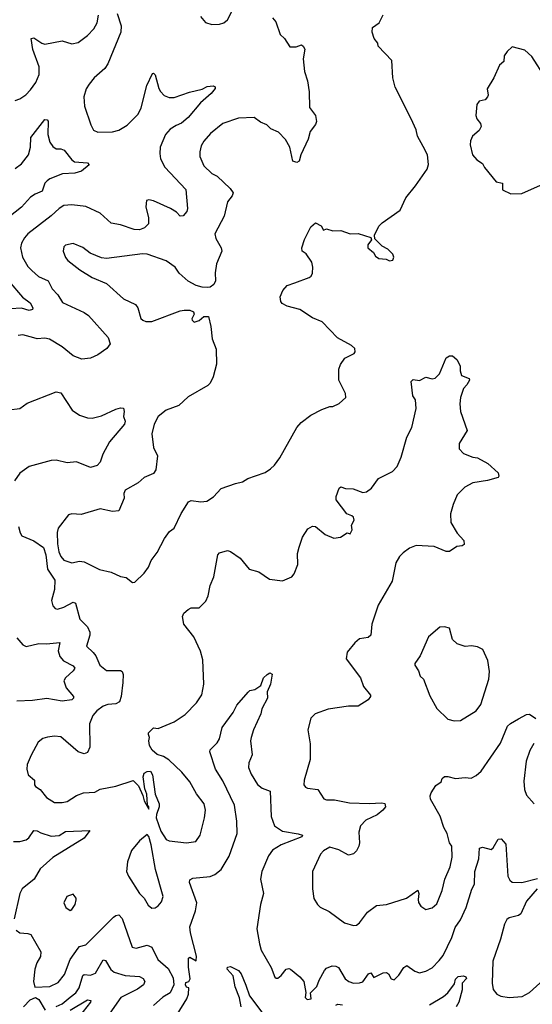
# Model space of a CAD drawing. Extents: x 1771496 to 1971148, y 471553 to 643630.
# Tile 267 of 656: x 1789124 to 1792382, y 628011 to 634264. Entities that reach past the tile are written whole.
import ezdxf

# ---------------------------------------------------------------- set-up
doc = ezdxf.new("R2010")
doc.units = 0

msp = doc.modelspace()

# ---------------------------------------------------------------- linework, layer by layer
at = {"layer": '0CON10XD'}
for points in [[(1789095, 633750.8), (1789125, 633760.8), (1789162.8, 633787.2), (1789192, 633818), (1789226.9, 633865), (1789246.9, 633915), (1789248.1, 633965), (1789207.5, 634075), (1789197.5, 634145), (1789215, 634148), (1789265, 634114.3), (1789285, 634109.4), (1789395, 634130.8), (1789455, 634111.2), (1789495, 634118.8), (1789555.4, 634164.6), (1789595, 634206), (1789615.8, 634245), (1789625, 634292.5)], [(1790730, 634275), (1790751.2, 634251.2), (1790780.3, 634170.3), (1790806.7, 634145), (1790841.7, 634091.7), (1790882, 634092), (1790915, 634103.3), (1790926.4, 634096.4), (1790936.4, 634076.4), (1790926.2, 634015), (1790934, 633935), (1790953.8, 633875), (1790963.9, 633806.1), (1790966.4, 633706.4), (1791003.8, 633655), (1791011.7, 633618.3), (1791005, 633597.5), (1790971.2, 633555), (1790958, 633505), (1790910.8, 633405), (1790900, 633365), (1790885, 633356.7), (1790860, 633365), (1790842, 633455), (1790813, 633503), (1790769.7, 633549.7), (1790721.3, 633571.3), (1790695.8, 633595.8), (1790655, 633613.8), (1790615, 633643.8), (1790515, 633638.6), (1790415, 633605.8), (1790337.8, 633542.2), (1790295, 633492), (1790278, 633462), (1790268.6, 633425), (1790269.2, 633395), (1790294.2, 633335), (1790345, 633287.5), (1790379.5, 633269.5), (1790462.2, 633192.2), (1790480.6, 633165), (1790475.5, 633144.5), (1790445, 633106.7), (1790423.3, 633016.7), (1790364.4, 632905), (1790370.8, 632875), (1790405.7, 632815), (1790410, 632795), (1790375.5, 632714.5), (1790365.7, 632655.7), (1790368, 632605), (1790357.7, 632582.3), (1790335, 632566.2), (1790317.5, 632562.5), (1790285, 632564.4), (1790245, 632576.5), (1790195, 632604.4), (1790137.1, 632655), (1790112.1, 632692.1), (1790055, 632732), (1789934.5, 632774.5), (1789905, 632777.8), (1789675, 632747.5), (1789645, 632752), (1789571.7, 632781.7), (1789525, 632818), (1789465, 632843.3), (1789415, 632832.5), (1789405, 632822.5), (1789400, 632795), (1789415, 632753.3), (1789430, 632735), (1789506.7, 632675), (1789585, 632626.2), (1789675, 632589.2), (1789785, 632491.9), (1789861.2, 632455), (1789875.6, 632435), (1789895, 632366.7), (1789906.7, 632355), (1789926.7, 632346.7), (1789965, 632346.7), (1790144.4, 632414.4), (1790168.8, 632418.8), (1790205, 632420), (1790229.3, 632409.3), (1790232.5, 632395), (1790217.5, 632365), (1790220, 632355), (1790233.6, 632343.6), (1790265, 632353.8), (1790295, 632380), (1790325, 632380), (1790340, 632315), (1790348.3, 632238.3), (1790372.1, 632172.1), (1790374.1, 632075.9), (1790354.2, 631995), (1790335, 631956.2), (1790319.3, 631940.7), (1790195, 631870), (1790135, 631814.2), (1790055, 631784.2), (1790004.3, 631745), (1789978.6, 631695), (1789964.3, 631635), (1789975, 631547.5), (1789999.4, 631495), (1789990, 631405), (1789975, 631382.5), (1789915, 631357.1), (1789877.2, 631322.8), (1789795, 631276.7), (1789786.2, 631255), (1789788, 631225), (1789754, 631146), (1789715, 631141.4), (1789635, 631156.7), (1789515, 631122), (1789455.9, 631125.9), (1789435, 631120), (1789368.1, 631035), (1789361.7, 631008.3), (1789364, 630935), (1789373.9, 630885), (1789386.2, 630855), (1789405, 630831.9), (1789455, 630814.3), (1789505, 630825.7), (1789535, 630820.6), (1789632.2, 630772.2), (1789706.4, 630756.4), (1789765, 630728.8), (1789801.7, 630721.7), (1789840.5, 630690.5), (1789855, 630691.2), (1789915, 630750), (1789943.2, 630786.8), (1789960.7, 630829.3), (1789998.6, 630881.4), (1790045, 630970), (1790077, 631013), (1790106, 631035), (1790150.9, 631129.1), (1790197.2, 631202.8), (1790215, 631210), (1790275, 631201.2), (1790312.8, 631207.2), (1790355, 631234.2), (1790405, 631286.9), (1790495, 631319.2), (1790540.9, 631329.1), (1790575, 631350), (1790622.7, 631367.3), (1790685, 631389.2), (1790719.3, 631410.7), (1790744.6, 631435.4), (1790778.1, 631481.9), (1790886.4, 631675), (1790913.1, 631706.9), (1790975, 631752.5), (1791045, 631788), (1791095, 631806.7), (1791115, 631807.5), (1791155, 631827.5), (1791197.5, 631865), (1791195, 631890), (1791152.9, 631975), (1791152.5, 632045), (1791163.1, 632075), (1791190, 632115), (1791250, 632145), (1791256.7, 632155), (1791253.3, 632175), (1791232.5, 632195), (1791144.5, 632244.5), (1791045.7, 632345.7), (1790985, 632370), (1790905, 632422.9), (1790825, 632445.8), (1790791.7, 632461.7), (1790784, 632475), (1790780.6, 632505), (1790795.7, 632545), (1790825, 632576), (1790873.6, 632593.6), (1790964.2, 632625.8), (1790976.2, 632635), (1790985.8, 632654.2), (1790987.7, 632692.3), (1790980, 632725), (1790945, 632776.7), (1790920, 632795), (1790917.1, 632815), (1790935, 632868), (1790975, 632949.2), (1791005, 632973.3), (1791040, 632955), (1791055, 632927.5), (1791075, 632936.2), (1791115, 632923.8), (1791165, 632926.2), (1791225, 632904), (1791275, 632906.2), (1791355, 632880), (1791360, 632865), (1791337.5, 632835), (1791337.5, 632815), (1791372.5, 632785), (1791385, 632762.5), (1791407, 632747), (1791453, 632743), (1791475, 632733.3), (1791495, 632737.5), (1791501.2, 632755), (1791495.8, 632775.8), (1791465, 632806.2), (1791427.5, 632825), (1791381.7, 632871.7), (1791380, 632895), (1791407.3, 632952.7), (1791428, 632975), (1791542, 633055), (1791577.7, 633132.3), (1791640.5, 633209.5), (1791713.3, 633315), (1791723.3, 633345), (1791716.4, 633406.4), (1791688.3, 633458.3), (1791653.3, 633525), (1791643.3, 633565), (1791613.3, 633635), (1791510, 633835), (1791496.7, 633895), (1791490, 634005), (1791402.5, 634095), (1791400, 634115), (1791376.2, 634145), (1791364.2, 634184.2), (1791366, 634215), (1791408.8, 634245), (1791433.8, 634295)], [(1789743, 634303), (1789768.8, 634225), (1789766, 634185), (1789685, 633984.2), (1789664.5, 633955), (1789598.1, 633895), (1789565, 633855.6), (1789546.2, 633825), (1789530.8, 633775)], [(1790274, 634285), (1790305, 634246.2), (1790345, 634234), (1790393.6, 634236.4), (1790422.5, 634245), (1790445, 634262.5), (1790483.6, 634336.4)], [(1792466.2, 633895), (1792379.8, 634029.8), (1792335, 634070), (1792255, 634091.2), (1792221.7, 634061.7), (1792203.3, 634035), (1792200.7, 633999.3), (1792173.9, 633976.1), (1792138, 633895), (1792096, 633825), (1792101.2, 633785), (1792096.7, 633775), (1792082.5, 633755), (1792045, 633746), (1792028.8, 633725), (1792023.3, 633655), (1792028.8, 633635), (1792053.3, 633605), (1792057.5, 633585), (1792045, 633560), (1792002.5, 633525), (1791990, 633495), (1791988.3, 633468.3), (1792002.5, 633405), (1792030, 633375), (1792065, 633350), (1792077.5, 633325), (1792152.5, 633235), (1792192.5, 633225), (1792193.8, 633183.8), (1792245, 633157.5), (1792315, 633160), (1792435, 633212.5)], [(1789530.8, 633775), (1789535.6, 633715), (1789575.6, 633595.6), (1789593.3, 633563.3), (1789620.3, 633550.3), (1789715, 633552.7), (1789755, 633562.7), (1789806.5, 633593.5), (1789876.5, 633665), (1789897.1, 633705), (1789933.2, 633846.8), (1789968.3, 633921.7), (1789975, 633923.8), (1789985, 633913.3), (1790007.8, 633827.8), (1790018.6, 633808.6), (1790042.8, 633782.8), (1790075, 633770), (1790105, 633770.4), (1790203.5, 633803.5), (1790285, 633822.5), (1790315, 633840), (1790353.8, 633843.8), (1790366.7, 633836.7), (1790366.7, 633826.7), (1790342, 633795), (1790273.7, 633736.3), (1790195, 633643.1), (1790152.4, 633607.6), (1790118.5, 633591.5), (1790081.2, 633568.8), (1790050.9, 633535), (1790017.1, 633455), (1790013.9, 633413.9), (1790019.8, 633379.8), (1790046.7, 633326.7), (1790180.6, 633185), (1790191.2, 633065), (1790186.2, 633045), (1790162.3, 633017.7), (1790145, 633016.7), (1790121.7, 633041.7), (1790083.3, 633065), (1789975, 633113.3), (1789945, 633120), (1789930, 633115), (1789926.7, 633075), (1789943.8, 633005), (1789942.3, 632967.7), (1789917.8, 632942.2), (1789885, 632929.6), (1789852.6, 632932.6), (1789765, 632960.9), (1789705, 632971.9), (1789636, 633035), (1789545, 633078.6), (1789455, 633088.5), (1789405, 633083.3), (1789374.3, 633065), (1789325, 633018.1), (1789176.9, 632905), (1789155, 632878.6), (1789136.4, 632845), (1789130, 632815), (1789142.2, 632755), (1789176.2, 632696.2), (1789200.3, 632670.3), (1789244.1, 632634.1), (1789305.3, 632605.3), (1789330, 632555), (1789365.9, 632515.9), (1789397.2, 632467.2), (1789535, 632404.4), (1789561.4, 632385), (1789685.6, 632245.6), (1789700, 632205), (1789678.6, 632175), (1789621.4, 632135), (1789575, 632113.9), (1789518.3, 632108.3), (1789465, 632130), (1789395, 632185.8), (1789313.8, 632235), (1789285, 632240.5), (1789235, 632238.2), (1789214.6, 632244.6), (1789145, 632263.1), (1789115, 632258.6)], [(1789095, 633320), (1789135, 633349.1), (1789180.5, 633405), (1789193.1, 633455), (1789194.3, 633515.7), (1789285, 633630), (1789298.8, 633628.8), (1789305, 633620), (1789302.5, 633535), (1789316.4, 633486.4), (1789335, 633458), (1789355, 633444.3), (1789385, 633444.3), (1789406.1, 633436.1), (1789454.6, 633374.6), (1789472.3, 633362.3), (1789555, 633355.6), (1789565, 633342.5)], [(1789565, 633342.5), (1789517.6, 633302.4), (1789475, 633290), (1789395.5, 633284.5), (1789315, 633252.5), (1789299.1, 633240.9), (1789284.2, 633225), (1789268, 633175), (1789223.2, 633156.8), (1789193.7, 633136.3), (1789135, 633074.4), (1789055, 633010)], [(1789055, 632603.3), (1789142.5, 632502.5), (1789191.1, 632465), (1789207.1, 632435), (1789205.6, 632424.4), (1789185, 632417.8), (1789135, 632432.2), (1789065, 632427.3)], [(1789117.5, 631045), (1789126.2, 631005), (1789137.3, 630987.3), (1789215, 630954.5), (1789275, 630911.5), (1789291.3, 630865), (1789301.4, 630775), (1789346.9, 630705), (1789344.4, 630645), (1789325.8, 630575.8), (1789335, 630542.5), (1789350, 630525), (1789365, 630521.4), (1789405, 630533.3), (1789465, 630565.6), (1789479.4, 630559.4), (1789506.6, 630456.6), (1789555, 630408.6), (1789570, 630375), (1789570, 630355), (1789549.4, 630285), (1789591.1, 630245), (1789607.3, 630225), (1789633.9, 630163.9), (1789675, 630131.9), (1789765, 630131.1), (1789775.5, 630125), (1789781.5, 630105), (1789779.5, 630055), (1789770, 629965), (1789757.9, 629932.1), (1789735, 629918.9), (1789685, 629915.8), (1789655.5, 629904.5), (1789615, 629874.3), (1789589.2, 629845), (1789568.7, 629791.3), (1789570.6, 629645), (1789555, 629610.8), (1789535, 629601.4), (1789495, 629614.3), (1789385, 629710), (1789345.6, 629714.4), (1789301.3, 629708.7), (1789271.7, 629698.3), (1789242.5, 629675), (1789196.6, 629593.4), (1789171.4, 629535), (1789168.6, 629505), (1789179.1, 629469.1), (1789217.5, 629435), (1789217.5, 629405), (1789224.2, 629395), (1789255, 629374.3), (1789294.2, 629325), (1789345, 629293.3), (1789395, 629291.9), (1789425, 629298.9), (1789485, 629337.3), (1789530, 629355), (1789601.7, 629358.3), (1789635, 629376.7), (1789735, 629395.7), (1789845, 629433.5), (1789879, 629399), (1789907.4, 629337.4), (1789915, 629303.8), (1789945, 629250), (1789946, 629265), (1789937.5, 629275), (1789933.1, 629345), (1789919.6, 629379.6), (1789908.5, 629455), (1789915, 629478.8), (1789935, 629490), (1789955, 629492.5), (1789968.3, 629468.3), (1789985.8, 629345), (1790011.2, 629285), (1790011.2, 629265), (1789992.9, 629217.1), (1789992.5, 629195), (1790021.2, 629111.2), (1790055, 629058), (1790075, 629050), (1790185, 629035.7), (1790244.4, 629045.6), (1790270.6, 629085), (1790299.2, 629195), (1790304.1, 629244.1), (1790295.7, 629285), (1790247.9, 629347.9), (1790206, 629425), (1790154, 629485), (1790073, 629563), (1790037.5, 629585), (1789997.9, 629597.9), (1789966, 629625), (1789950, 629655), (1789945.8, 629685), (1789950, 629705), (1789943.3, 629725), (1789943.8, 629735), (1789975, 629767.5), (1790005, 629763.3), (1790105, 629805.8), (1790175, 629851.4), (1790247.1, 629925), (1790282.6, 629977.4), (1790295.4, 630044.6), (1790289.1, 630199.1), (1790273.2, 630253.2), (1790232, 630345), (1790166.7, 630425), (1790160, 630475), (1790167.5, 630495), (1790195, 630518.8), (1790215, 630528), (1790265, 630528.8), (1790307.9, 630572.1), (1790322.9, 630605), (1790335, 630670), (1790357.8, 630725), (1790384.3, 630865.7), (1790395, 630877.5), (1790445, 630892.5), (1790465, 630886.7), (1790525, 630843.8), (1790582.5, 630775), (1790645, 630757.5), (1790711.2, 630711.2), (1790795, 630700.8), (1790854.2, 630725.8), (1790868, 630745), (1790891.4, 630805), (1790890, 630875), (1790900.8, 630915), (1790922.1, 630977.9), (1790955, 631030), (1790985, 631046.7), (1791005, 631046.2), (1791065.6, 630995.6), (1791121.7, 630971.7), (1791163.2, 630976.8), (1791205, 631006.2), (1791225, 631000), (1791237.1, 631025), (1791233.8, 631055), (1791249.1, 631085), (1791245, 631103.8), (1791235, 631114), (1791203.8, 631125), (1791136.2, 631215), (1791136.7, 631235), (1791155, 631290), (1791165, 631296.7), (1791195, 631286), (1791244.2, 631284.2), (1791305, 631262), (1791327.5, 631265), (1791360.6, 631289.4), (1791405, 631351.2), (1791493.3, 631395), (1791522.4, 631427.6), (1791548.6, 631485), (1791585, 631612.5), (1791616.2, 631675), (1791643.3, 631795), (1791639.3, 631849.3), (1791622.5, 631875), (1791613, 631967), (1791625, 631980), (1791665, 631972.5), (1791705, 631993.3), (1791745, 631983.3), (1791765, 631987.5), (1791792.5, 632015), (1791833.9, 632116.1), (1791855, 632130), (1791875, 632130), (1791902.5, 632105), (1791923.3, 632065), (1791923.3, 632035), (1791932.5, 632005), (1791980, 631985), (1791982.5, 631975), (1791966.7, 631945), (1791945, 631922.5), (1791926.2, 631865), (1791922, 631825), (1791926.2, 631775), (1791967.5, 631655), (1791918.3, 631571.7), (1791918.3, 631538.3), (1791945, 631510), (1792005, 631486.7), (1792035, 631482.5), (1792100, 631445), (1792166.1, 631386.1), (1792170, 631365), (1792165, 631357.5), (1792097, 631337), (1792005, 631322.5), (1791952.5, 631295), (1791904.2, 631245.8), (1791878.8, 631185), (1791862, 631125), (1791865, 631070), (1791904.2, 631004.2), (1791947, 630957), (1791948.3, 630931.7), (1791936.7, 630923.3), (1791902.3, 630917.7), (1791855, 630886.7), (1791835, 630886.7), (1791757.7, 630917.7), (1791645, 630924.4), (1791601.7, 630908.3), (1791561.4, 630878.6), (1791538.6, 630855), (1791514.4, 630815), (1791490.7, 630699.3), (1791403.1, 630545), (1791362.7, 630425), (1791355.6, 630354.4), (1791338.8, 630341.2), (1791285, 630331.2), (1791255, 630307.5), (1791205, 630247.5), (1791198.8, 630205), (1791289.4, 630085), (1791310, 630030), (1791354, 629975), (1791354.2, 629965), (1791340, 629945), (1791275, 629904.3), (1791215, 629905.6), (1791084.5, 629885.5), (1791002.5, 629855), (1790975, 629827.5), (1790956.2, 629755), (1790970.8, 629665), (1790971.4, 629565), (1790931.4, 629435), (1790931.2, 629405), (1790940.6, 629390.6), (1790954.3, 629384.3), (1791018.8, 629375), (1791057.1, 629317.1), (1791075, 629309.2), (1791125, 629310.5), (1791221.4, 629291.4), (1791345, 629287.3), (1791425, 629291.4), (1791445, 629286.2), (1791450, 629265), (1791432, 629245), (1791395.8, 629215), (1791325, 629180), (1791290, 629145), (1791279.4, 629105), (1791284.4, 629035.6), (1791280.6, 629015), (1791264.2, 628985), (1791245, 628966), (1791215, 628957.5), (1791151.7, 628991.7), (1791095, 629010), (1791055, 628985.5), (1791035.7, 628965), (1790986, 628855), (1790986, 628745), (1790993, 628683), (1791016.2, 628645), (1791035, 628628), (1791090.7, 628600.7), (1791187.9, 628527.9), (1791245, 628510.8), (1791265, 628514), (1791285, 628528.8), (1791335, 628596.2), (1791392.3, 628637.7), (1791455, 628644.2), (1791582.5, 628685), (1791655, 628735.5), (1791661.8, 628715), (1791656.1, 628676.1), (1791658.3, 628658.3), (1791673.8, 628635), (1791705, 628613.8), (1791745, 628623.8), (1791775, 628650), (1791809.2, 628735), (1791825.7, 628805), (1791860, 628885), (1791871.9, 628945), (1791870, 629015), (1791855, 629036.7), (1791841.1, 629095), (1791820.5, 629135), (1791796.9, 629206.9), (1791734.3, 629315), (1791732.5, 629335), (1791740, 629355), (1791768.7, 629401.3), (1791803.3, 629425), (1791810, 629445), (1791825, 629457.1), (1791845, 629458.6), (1791895, 629445.6), (1791955, 629450.5), (1791993, 629447), (1792025, 629464.2), (1792057.3, 629492.7), (1792179.5, 629670.5), (1792225, 629777.5), (1792243.1, 629795), (1792295.3, 629824.7)], [(1789055, 631786.5), (1789125, 631795.3), (1789171.7, 631828.3), (1789355, 631900), (1789385, 631893.8), (1789457.5, 631785), (1789505, 631752.2), (1789555, 631735.7), (1789585, 631734.3), (1789645, 631747.5), (1789735, 631790.8), (1789765, 631800), (1789785, 631797.5), (1789788.8, 631775), (1789784, 631745), (1789793.8, 631715), (1789791.2, 631695), (1789695, 631583.3), (1789652.5, 631505), (1789635.6, 631455), (1789616.7, 631433.3), (1789575, 631419.4), (1789485, 631456.5), (1789425, 631450.4), (1789355, 631467.7), (1789323.3, 631465), (1789185, 631427.3), (1789124.5, 631385), (1789091.6, 631335)], [(1791885, 629811.2), (1791925, 629813.8), (1792025, 629874), (1792055.8, 629915), (1792106, 630075), (1792110, 630125), (1792098.8, 630195), (1792067.5, 630265), (1792035, 630282), (1791995, 630287.5), (1791955, 630284), (1791905, 630300), (1791875, 630327.5), (1791855, 630400), (1791825, 630407.5), (1791795, 630406.7), (1791723.3, 630345), (1791668.8, 630225), (1791636.2, 630175), (1791636.2, 630165), (1791659.5, 630129.5), (1791670, 630095), (1791690, 630075), (1791730.5, 629970.5), (1791775, 629890), (1791845, 629822.5), (1791885, 629811.2)], [(1789105, 630338.2), (1789143.3, 630295), (1789165, 630284), (1789245, 630302.8), (1789295, 630300.3), (1789379.3, 630309.3), (1789369.6, 630255), (1789380.2, 630220.2), (1789403.4, 630193.4), (1789465, 630161.1), (1789475.6, 630145), (1789465, 630128.9), (1789414.7, 630085.3), (1789404.4, 630065), (1789420.1, 630020.1), (1789467.1, 629965), (1789466.9, 629955), (1789455.7, 629945), (1789395, 629936), (1789296.1, 629953.9), (1789205, 629940), (1789105, 629935.7)], [(1790125, 627945.8), (1790186.7, 628045), (1790196.7, 628075), (1790200, 628115), (1790185, 628120), (1790177.5, 628135), (1790180.7, 628149.3), (1790200, 628155), (1790207.1, 628172.9), (1790196.7, 628246.7), (1790196.7, 628303.3), (1790205, 628310), (1790245, 628287.5), (1790247.7, 628317.7), (1790208.8, 628465), (1790206, 628504), (1790241.8, 628605), (1790250, 628655), (1790203.3, 628785), (1790205, 628802.5), (1790225, 628812.9), (1790335, 628822.5), (1790365, 628835.7), (1790405, 628868.1), (1790455, 628952.5), (1790507.3, 629095), (1790504.7, 629175), (1790490, 629275), (1790415, 629430.8), (1790368.5, 629505), (1790332, 629615), (1790335, 629626.7), (1790378.3, 629671.7), (1790393.8, 629696.2), (1790410.3, 629769.7), (1790481.9, 629865), (1790505, 629910), (1790576.1, 629993.9), (1790586.7, 630003.3), (1790619.5, 630010.5), (1790657.5, 630035), (1790673.3, 630085), (1790696.7, 630105), (1790715, 630116.2), (1790728.3, 630108.3), (1790718.8, 630045), (1790696.2, 629995), (1790700, 629955), (1790662.9, 629887.1), (1790657.9, 629855), (1790610, 629755), (1790595.6, 629705), (1790592.2, 629685), (1790600.8, 629595), (1790580.6, 629545), (1790578.5, 629515), (1790595, 629472.5), (1790636.1, 629406.1), (1790665, 629383.1), (1790715.6, 629365.6), (1790723.1, 629203.1), (1790743.5, 629145), (1790795, 629110.5), (1790895, 629094.2), (1790922.5, 629085), (1790917.5, 629075), (1790786.6, 629023.4), (1790730.6, 628989.4), (1790705.7, 628954.3), (1790662.5, 628855), (1790655.5, 628805), (1790674.4, 628715), (1790655.5, 628645), (1790631.3, 628491.3), (1790647.5, 628395), (1790660, 628355), (1790722.5, 628245), (1790745, 628183.8), (1790755, 628176.2), (1790765, 628178), (1790786.3, 628193.7), (1790818.8, 628235), (1790835, 628238.9), (1790845, 628234.5), (1790905.6, 628185), (1790929.2, 628155), (1790943.3, 628086.7), (1790938.8, 628055), (1790951.2, 628041.2), (1790976.2, 628045), (1790973.3, 628085), (1791012.5, 628125), (1791027.8, 628165), (1791062, 628225), (1791075, 628240), (1791110, 628255), (1791134.2, 628254.2), (1791151.2, 628245), (1791192.8, 628172.8), (1791216, 628155), (1791245, 628146.2), (1791285, 628146.7), (1791305, 628153.6), (1791340.8, 628205), (1791355, 628210.5), (1791375, 628182.5), (1791435, 628211.9), (1791455, 628214.2), (1791468, 628205), (1791485, 628173.3), (1791505, 628166.7), (1791534.5, 628195.5), (1791566.2, 628245), (1791585, 628258), (1791635, 628221.4), (1791665, 628211.4), (1791705, 628221.4), (1791745, 628243.1), (1791791.2, 628288.8), (1791815, 628321.9), (1791871.6, 628435), (1791891.8, 628498.2), (1791925, 628546.9), (1791962.5, 628625), (1791998.6, 628741.4), (1792014.5, 628775), (1792017.9, 628855), (1792041.5, 628935), (1792046.2, 629003.8), (1792065, 629010), (1792120, 628995), (1792134.1, 629005.9), (1792165, 629060), (1792185, 629062.5), (1792215, 629027.5), (1792227.1, 628825), (1792239.7, 628799.7), (1792255, 628786), (1792315, 628785.7), (1792415, 628810)], [(1792295.3, 629824.7), (1792345, 629852.5), (1792365, 629852.9), (1792405.6, 629825.6)], [(1792392.4, 629667.6), (1792366.2, 629623.8), (1792342.9, 629555), (1792328.3, 629428.3), (1792332.7, 629375), (1792345, 629340), (1792393.8, 629285)], [(1789085, 629045.5), (1789124.5, 629044.5), (1789165.3, 629054.7), (1789181.7, 629068.3), (1789215, 629115.8), (1789235, 629113.3), (1789259.2, 629099.2), (1789325, 629078.2), (1789375, 629083.9), (1789415, 629108.7), (1789570, 629115), (1789535, 629066.7), (1789333.8, 628943.8), (1789255, 628872.5), (1789215.8, 628805), (1789139.4, 628745), (1789125.4, 628714.6), (1789089.5, 628555)], [(1789965, 628621.2), (1789985, 628624), (1790005, 628636.2), (1790025, 628661.2), (1790036.2, 628695), (1789988.1, 628868.1), (1789960.8, 629025), (1789945, 629077.5), (1789935, 629090), (1789885, 629050), (1789835, 628988), (1789808.8, 628915), (1789804, 628855), (1789815.7, 628825), (1789885.7, 628715), (1789916, 628685), (1789941.7, 628641.7), (1789965, 628621.2)], [(1792413.8, 628745), (1792345, 628666.7), (1792308.8, 628585), (1792294.1, 628575.9), (1792235, 628561.2), (1792220.9, 628549.1), (1792205, 628520), (1792180.6, 628425), (1792131.9, 628285), (1792127.5, 628145), (1792132.9, 628105), (1792156.1, 628076.1), (1792183.1, 628063.1), (1792235, 628054.5), (1792318.3, 628061.7), (1792365, 628085.6), (1792452.9, 628167.1)], [(1789445, 628607.5), (1789455, 628612.5), (1789476.2, 628645), (1789482.5, 628675), (1789482.5, 628685), (1789465, 628710), (1789424.1, 628695.9), (1789403.8, 628655), (1789417.5, 628625), (1789445, 628607.5)], [(1789101.7, 628481.7), (1789124.5, 628464.5), (1789175, 628461.8), (1789195, 628454.3), (1789257.8, 628345), (1789257.1, 628315), (1789233.5, 628275), (1789219.6, 628235), (1789211.1, 628155), (1789220.4, 628120.4), (1789315, 628124.3), (1789369.6, 628150.4), (1789408.5, 628201.5), (1789445.4, 628295), (1789495, 628368.6), (1789505, 628377.8), (1789545, 628388.9), (1789720, 628565), (1789735, 628575.8), (1789755, 628578.6), (1789775, 628555.8), (1789838.8, 628375), (1789865, 628367.5), (1789935, 628386), (1789964.7, 628374.7), (1790002.7, 628295), (1790068.9, 628238.9), (1790098.8, 628178.8), (1790103.3, 628135), (1790080, 628085), (1790035, 628055.8), (1789975.6, 628004.4)], [(1789355, 627996.4), (1789395, 628014), (1789444.3, 628055.7), (1789480, 628085), (1789502.4, 628115), (1789526.4, 628193.6), (1789535, 628200.9), (1789575, 628196.1), (1789605, 628209.2), (1789655, 628292.9), (1789669.3, 628289.3), (1789703.3, 628233.3), (1789724.7, 628214.7), (1789795, 628194.2), (1789885, 628188.2), (1789909.6, 628175), (1789919.6, 628155), (1789910.8, 628135), (1789873.1, 628106.9), (1789767.1, 628055), (1789696.4, 627955)], [(1790530.8, 627995), (1790522.1, 628052.1), (1790492.8, 628122.8), (1790481.7, 628191.7), (1790442.5, 628235), (1790445, 628248), (1790465, 628251.1), (1790515.4, 628225.4), (1790531.5, 628205), (1790562.5, 628132.5), (1790584.3, 628064.3), (1790700.3, 627910.3)], [(1791728.8, 628008.8), (1791818.9, 628061.1), (1791845.4, 628084.6), (1791888.3, 628141.7), (1791895, 628170), (1791911.3, 628188.7), (1791945, 628192), (1791960, 628185), (1791964, 628175), (1791936.2, 628145), (1791937, 628103), (1791914.3, 628025), (1791898.6, 627995)], [(1789148.1, 627995), (1789190.7, 628039.3), (1789225, 628053.7), (1789245, 628042.1), (1789285.4, 627975)], [(1789445, 627974.8), (1789555, 628038.7), (1789576.4, 628036.4), (1789575, 628024.4), (1789505, 627935.3)], [(1791132.5, 628005), (1791147.1, 628012.9), (1791175, 628008.9)]]:
    msp.add_lwpolyline(points, dxfattribs=at)

doc.saveas('drawing.dxf')
